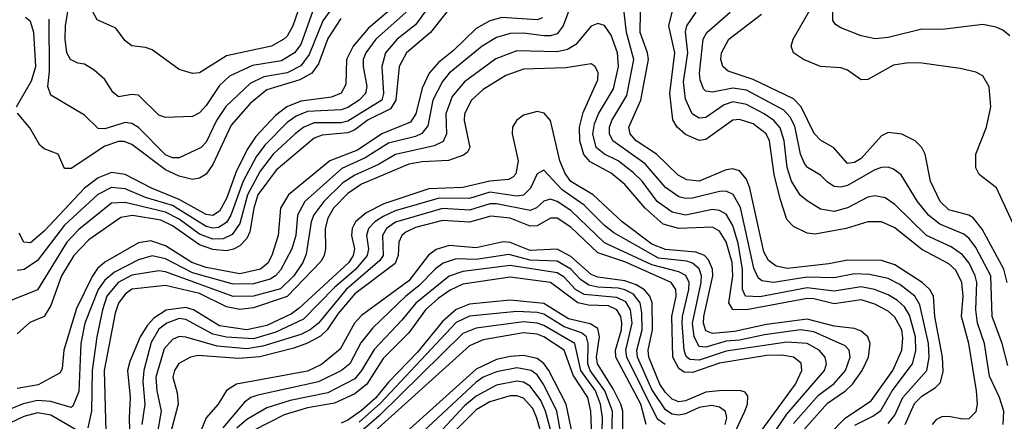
# Model space of a CAD drawing. Header units: inches. Extents: x 501365 to 657855, y 482276 to 547543.
# Tile 268 of 656: x 586798 to 589714, y 491020 to 492208. Entities that reach past the tile are written whole.
import ezdxf

# ---------------------------------------------------------------- set-up
doc = ezdxf.new("R2010")
doc.units = ezdxf.units.IN
doc.header["$MEASUREMENT"] = 0
doc.layers.add('A5489', color=7, linetype='Continuous')

msp = doc.modelspace()

# ---------------------------------------------------------------- linework, layer by layer
at = {"layer": 'A5489', "color": 5}
for points, elevation in [([(588039.9, 492290), (587970, 492192.5), (587915.8, 492150), (587881.4, 492110), (587870.6, 492070), (587875.7, 491990), (587870, 491970), (587770, 491908.3), (587750, 491903.1), (587670, 491903.2), (587638.9, 491890), (587613.9, 491870), (587548.3, 491810), (587510, 491760.1), (587472.7, 491690), (587450, 491604.9), (587427.2, 491572.8), (587400.4, 491559.6), (587370, 491558.6), (587330, 491573.9), (587270, 491617.5), (587230, 491638.6), (587110, 491667.5), (587070, 491664.9), (586973, 491587), (586936.9, 491550), (586850, 491408.4), (586770, 491376.2)], 2260), ([(588092, 492270), (588014.7, 492170), (587943.7, 492110), (587921.3, 492070), (587911.9, 491970), (587895.5, 491944.5), (587830, 491911.3), (587790, 491882), (587770, 491873.6), (587693.7, 491866.3), (587670, 491857.8), (587556.9, 491763.1), (587503.5, 491690), (587491.5, 491650), (587479.3, 491580.7), (587470, 491561), (587450, 491539.1), (587431.4, 491528.6), (587410, 491524), (587370, 491528.2), (587330, 491541.8), (587250, 491598.5), (587215.3, 491615.3), (587131.5, 491628.5), (587097.7, 491622.3), (587003, 491557), (586958, 491510), (586921.5, 491450), (586890, 491361.9), (586870, 491330.3), (586827.7, 491312.3), (586790, 491278.2)], 2280), ([(587665.7, 492234.3), (587630, 492134.5), (587612, 492110), (587573.5, 492086.5), (587487.3, 492072.7), (587418.9, 492041.1), (587390, 492013.6), (587350, 491954.1), (587330, 491932.5), (587310, 491921.8), (587230, 491918.4), (587210, 491926), (587150, 491985.2), (587130, 491986.9), (587090, 491979.5), (587074, 491994), (587050, 492031.5), (587018.4, 492058.4), (586990, 492076.1), (586970, 492079.5), (586948.6, 492090), (586937.6, 492110), (586932.8, 492150), (586933.4, 492190), (586946.5, 492270)], 2140), ([(587638.8, 492281.2), (587607, 492190), (587590, 492159.2), (587579.6, 492150), (587543.2, 492130), (587410, 492100.7), (587330, 492050.5), (587310, 492048.4), (587270, 492061), (587190, 492119.1), (587170, 492126.1), (587130, 492130.7), (587110, 492146), (587082.8, 492182.8), (587027.4, 492207.4), (587013, 492233)], 2120), ([(589770, 491540.1), (589690.9, 491710.9), (589639.9, 491750), (589629.9, 491769.9), (589629.9, 491810), (589661.2, 491890), (589674.3, 491950), (589669.3, 492009.3), (589650, 492041.5), (589630, 492053), (589583.6, 492063.6), (589470, 492079.4), (589430, 492080.6), (589386.1, 492073.9), (589310, 492031.5), (589290, 492030.5), (589250, 492059), (589230, 492065.3), (589170, 492069.3), (589119.2, 492090), (589089.8, 492110), (589082.7, 492130), (589088.8, 492150), (589156.4, 492270)], 2180), ([(588430, 492251.3), (588407.7, 492190), (588390, 492166.4), (588370, 492159.9), (588350, 492160), (588290, 492167.8), (588250, 492167.5), (588210, 492155.8), (588167.2, 492130), (588070.1, 492050), (588050, 492025.3), (588021.8, 491970), (588006.1, 491893.9), (587988.8, 491871.2), (587970, 491862.3), (587890, 491842.8), (587820.9, 491799.1), (587752.3, 491767.7), (587642.4, 491670), (587620.4, 491630), (587615.8, 491570), (587603.5, 491530), (587570, 491467.3), (587555.5, 491450), (587539.7, 491440.3), (587490, 491426.8), (587430, 491425.5), (587310, 491459.4), (587230, 491500.1), (587190, 491509.5), (587150, 491497.3), (587078.6, 491461.4), (587050, 491437.5), (587030.1, 491409.9), (586990.3, 491310), (586978.6, 491250), (586972.4, 491107.6), (586955.2, 491064.8), (586950, 491060.4), (586890, 491078.7), (586850, 491081.1), (586808.5, 491071.5), (586770, 491055.8)], 2340), ([(587942.4, 492230), (587852.4, 492150), (587822.6, 492110), (587815.1, 492090), (587814.6, 492070), (587826.1, 492010), (587822.1, 491990), (587803.4, 491970), (587770, 491948.5), (587750, 491941.5), (587650, 491936.2), (587616.9, 491923.1), (587590, 491903.8), (587523.4, 491836.6), (587497.8, 491802.2), (587459.4, 491730), (587423.5, 491630), (587410, 491607.7), (587387, 491593), (587370, 491590.9), (587350, 491596), (587250, 491657.9), (587170, 491681.8), (587110, 491707.9), (587070, 491711.5), (587028.8, 491691.2), (586930, 491600.1), (586850, 491495.7), (586810.6, 491469.4), (586790, 491466.3)], 2240), ([(587910, 492250), (587830, 492182.2), (587785.7, 492130), (587766.1, 492090), (587763.7, 492016.3), (587749.4, 491990.6), (587721.5, 491978.5), (587630, 491966.6), (587589, 491950), (587555, 491925), (587497.2, 491862.8), (587473.1, 491826.9), (587439.5, 491760.6), (587410, 491679.3), (587390, 491641.6), (587370, 491629.1), (587350, 491631.4), (587270, 491676.3), (587188.3, 491710), (587110, 491750.2), (587070, 491755.8), (587030, 491740.1), (586990, 491709.7), (586870, 491582.6), (586830, 491548), (586809.9, 491549.9), (586796.5, 491576.5)], 2220), ([(587729, 492251), (587695.5, 492204.5), (587655.4, 492104.6), (587630, 492071.6), (587590, 492050.7), (587521.1, 492038.9), (587480.4, 492019.6), (587408.3, 491951.7), (587381, 491910), (587350, 491846), (587335.6, 491830), (587270, 491798.9), (587250, 491799.3), (587230, 491807.9), (587150, 491889.2), (587130, 491900.6), (587110, 491903.6), (587050, 491885), (587030, 491885.7), (586990, 491925.8), (586890, 491984.8), (586880.6, 492010), (586885.7, 492054.3), (586885.5, 492210)], 2160), ([(589370, 491013.7), (589390, 491038.3), (589413.5, 491090), (589484.4, 491170), (589491.5, 491208.5), (589489.1, 491250), (589463.9, 491363.9), (589448.7, 491390), (589404.6, 491424.6), (589370, 491441.9), (589314.3, 491454.3), (589270, 491456.5), (589210, 491444.2), (589130, 491446.7), (589030.2, 491430.2), (588995.6, 491435.6), (588984.7, 491444.7), (588972.5, 491472.5), (588932.5, 491652.5), (588911, 491691), (588890, 491700.4), (588870, 491699.9), (588790, 491679.6), (588770, 491678.7), (588750, 491684), (588710, 491711.7), (588650, 491781.5), (588554.3, 491850), (588544.5, 491870), (588545, 491890), (588551.8, 491910), (588596.1, 491983.9), (588616.9, 492090), (588594.5, 492170), (588587.6, 492230)], 2340), ([(589420.5, 491010), (589447.7, 491072.3), (589470, 491094.5), (589510, 491119.4), (589525, 491135), (589532.5, 491167.5), (589530.6, 491209.4), (589508.1, 491330), (589504.6, 491390), (589493, 491410), (589470.4, 491430.4), (589390, 491482.4), (589350, 491495.2), (589250, 491496.9), (589194.2, 491485.8), (589072.3, 491472.3), (589038.4, 491478.4), (589015.8, 491495.8), (589001.3, 491521.3), (588960.5, 491710), (588950, 491736.4), (588930, 491760.8), (588910, 491766.7), (588890, 491764), (588810, 491730.5), (588774.1, 491734.1), (588747.9, 491747.9), (588683.5, 491810), (588623.6, 491850), (588606.1, 491870), (588601.6, 491890), (588637.1, 491970), (588659.7, 492090), (588657.6, 492110), (588635.7, 492170), (588636.7, 492230)], 2320), ([(589500.8, 491010), (589514.2, 491025.8), (589530, 491034), (589550, 491035.3), (589590, 491027.1), (589610, 491028.3), (589630.9, 491049.1), (589634.9, 491070), (589632, 491110), (589609.1, 491250), (589587.6, 491330), (589592.1, 491390), (589588.3, 491430), (589570, 491466.5), (589550, 491485.2), (589470, 491527.6), (589390, 491592.1), (589350, 491609.9), (589310, 491610.3), (589245.8, 491590), (589153.4, 491573.4), (589130, 491576.6), (589090, 491595.9), (589070, 491617.3), (589050, 491678), (589032.7, 491750), (589018.9, 491850), (589008.3, 491870), (588970, 491899.7), (588930, 491913), (588910, 491911.2), (588830, 491853.9), (588810, 491850.9), (588770, 491868.6), (588744.8, 491890), (588732.2, 491912.2), (588723.4, 491990), (588738.1, 492110), (588720.5, 492190), (588730, 492230)], 2280), ([(589710.8, 491010), (589712.6, 491050), (589699.5, 491090), (589670, 491153.5), (589655.3, 491250), (589634.8, 491310), (589630, 491350), (589632.2, 491430), (589628.1, 491450), (589610, 491487.4), (589590, 491512.5), (589556.1, 491536.1), (589483.3, 491570), (589390, 491661.2), (589361.2, 491681.2), (589330, 491687.2), (589310, 491682.9), (589250, 491651.4), (589210, 491640.1), (589170, 491647.2), (589130, 491672), (589109, 491689), (589083.2, 491730), (589071.1, 491771.1), (589062.4, 491850), (589050, 491887.9), (589031.8, 491910), (589003.1, 491930), (588950, 491957.2), (588910, 491965), (588883.9, 491956.1), (588830, 491918.9), (588810, 491916.8), (588789.8, 491929.8), (588770, 491972.5), (588764.1, 492024.1), (588776.6, 492110), (588770, 492172), (588773.6, 492190), (588801.5, 492230)], 2260), ([(589724.8, 491184.8), (589707.2, 491250), (589678.2, 491330), (589674, 491450), (589630, 491533.8), (589610, 491560.3), (589593.7, 491573.7), (589522.8, 491602.8), (589490, 491628.5), (589457.1, 491670), (589408.7, 491748.7), (589385.8, 491765.8), (589370, 491771.3), (589350, 491771.2), (589330, 491764), (589250, 491717.9), (589230, 491712.9), (589210, 491714.7), (589190, 491727), (589170, 491747.7), (589131.2, 491771.2), (589122.6, 491782.6), (589110.2, 491810.2), (589093.3, 491893.3), (589079.9, 491919.9), (589060.6, 491940.6), (588950, 491999.1), (588910, 492005.7), (588850, 491993.7), (588830, 491996.7), (588823.5, 492003.5), (588812.7, 492030), (588810.8, 492050), (588822.3, 492150), (588832.7, 492170), (588902.1, 492230)], 2240), ([(589730, 492160.7), (589710, 492177.3), (589690, 492186.1), (589650, 492194.1), (589530, 492179.1), (589470, 492180.4), (589370, 492155.3), (589331.9, 492151.9), (589290, 492160.6), (589230, 492183.9), (589213.7, 492193.7), (589205.7, 492205.7), (589206, 492230)], 2160), ([(586788.4, 491950), (586832.9, 492027.1), (586845.6, 492070), (586840, 492170), (586830, 492202.6), (586815, 492215)], 2180), ([(588346.5, 492213.5), (588330, 492208), (588225.7, 492214.3), (588190, 492204.6), (588150, 492181.6), (588082.9, 492117.1), (588038.3, 492081.7), (588010.9, 492050), (587990, 492005.4), (587970.7, 491929.3), (587955.1, 491904.9), (587870, 491870.4), (587797.9, 491822.1), (587716.2, 491790), (587594.1, 491690), (587569.8, 491650), (587563.7, 491570), (587544.7, 491510), (587532.5, 491487.5), (587510.5, 491470), (587450, 491455.9), (587350, 491474.6), (587307.3, 491490), (587230, 491538.5), (587186.5, 491553.5), (587150, 491547.9), (587050, 491490.2), (587028.4, 491471.6), (587012, 491448), (586966.1, 491353.9), (586928.8, 491230), (586923.6, 491176.4), (586917.2, 491162.8), (586852.1, 491127.9), (586790, 491117.2)], 2320), ([(587748.5, 492211.5), (587710, 492152.3), (587682.6, 492077.4), (587663, 492050), (587627, 492030), (587530, 492000.5), (587480.3, 491959.7), (587423.9, 491896.1), (587370, 491779.5), (587350, 491751.2), (587330, 491738.8), (587310, 491735.3), (587270, 491744.9), (587230, 491763.9), (587130, 491838.8), (587107.6, 491847.6), (587090, 491847.9), (587050, 491834.2), (586950, 491767.3), (586930, 491767.3), (586911.6, 491810), (586870, 491826), (586857.2, 491837.2), (586828.1, 491888.1), (586791.7, 491931.7)], 2180), ([(589722.3, 491430), (589712.5, 491470), (589648.1, 491588.1), (589621.8, 491621.8), (589609.2, 491629.2), (589550, 491645.7), (589523.8, 491670), (589495.4, 491730), (589479.1, 491810), (589469.5, 491829.5), (589450, 491849.9), (589410, 491869.3), (589370, 491874), (589350, 491864.3), (589290, 491797), (589270, 491785.4), (589250, 491782.1), (589209.3, 491829.3), (589170, 491851.5), (589151.1, 491871.1), (589112, 491950), (589090, 491974.2), (588970, 492031), (588895.9, 492055.9), (588879.9, 492070), (588874.1, 492090), (588876, 492110), (588898.2, 492150), (588995.2, 492224.8)], 2220), ([(589271.4, 491008.6), (589324.9, 491035.1), (589347.9, 491052.1), (589382.3, 491110), (589441.6, 491190), (589452.1, 491227.9), (589450.7, 491270), (589433.3, 491333.3), (589418.3, 491358.3), (589397.3, 491377.3), (589370, 491393.6), (589329.5, 491409.5), (589290, 491418), (589210, 491404.4), (589130, 491414.3), (588990, 491388.1), (588947.7, 491390), (588938.5, 491410), (588938.7, 491470), (588925.6, 491545.6), (588910, 491598.8), (588890, 491632.7), (588870, 491643.6), (588850, 491646.2), (588770, 491630), (588730, 491638.3), (588686.2, 491670), (588641, 491730), (588615.3, 491755.3), (588570.5, 491790.5), (588529.5, 491810), (588505.6, 491830), (588495.5, 491870), (588500.3, 491899.7), (588512.2, 491930), (588556.7, 492003.3), (588571.7, 492070), (588568, 492110), (588550, 492162.4), (588530, 492191), (588510, 492196.9), (588490, 492189.2), (588445.2, 492134.8), (588420.4, 492119.6), (588390, 492113.4), (588270, 492116.1), (588208, 492092), (588115.5, 492024.5), (588079, 491981), (588059.7, 491930), (588061.4, 491870), (588051.9, 491848.1), (588025.5, 491834.5), (587911, 491809), (587860.2, 491779.8), (587790, 491748), (587754.9, 491725.1), (587698.1, 491670), (587668.9, 491631.1), (587661, 491610), (587645.8, 491514.2), (587636.3, 491490), (587609.6, 491450), (587570, 491412.1), (587490, 491389.8), (587430, 491388.8), (587230, 491461.7), (587210, 491464.9), (587130, 491452.2), (587089.7, 491430.3), (587055.4, 491390), (587042.9, 491350), (587026, 491270), (587012.8, 491170), (587010.5, 491050), (586999.9, 491000.1)], 2360), ([(589137.6, 490922.4), (589243.3, 491030), (589319.6, 491080.5), (589383.7, 491170), (589410.8, 491230), (589413.7, 491266.3), (589410, 491290), (589390, 491327.9), (589370, 491345.6), (589330, 491366.8), (589290, 491379), (589210, 491367.8), (589150, 491382.4), (589130, 491382.8), (588950, 491349.2), (588910, 491350.6), (588897.7, 491370), (588910, 491450), (588907.7, 491490), (588890.5, 491550.5), (588870, 491582.7), (588850, 491594.4), (588750.1, 491590.1), (588703.1, 491603.1), (588650.5, 491650), (588590, 491720.9), (588550, 491754.3), (588487, 491787), (588469, 491809), (588456.9, 491850), (588455.7, 491890), (588466.8, 491933.2), (588510.3, 492030), (588510.9, 492050.9), (588502.5, 492070), (588490, 492077.7), (588414.8, 492065.2), (588290, 492062), (588237.4, 492042.6), (588170, 492001.3), (588136.3, 491970), (588115.3, 491930), (588113.8, 491910), (588131.2, 491830), (588123.8, 491816.2), (588112.6, 491807.4), (588068.1, 491791.9), (587990, 491787.4), (587950, 491780.3), (587810, 491721), (587770, 491694.1), (587727.5, 491650), (587710, 491620.8), (587702.2, 491590), (587703, 491530), (587699.6, 491510), (587690, 491493), (587590, 491388.6), (587490, 491355.8), (587450, 491350.5), (587410, 491358.7), (587330, 491398.2), (587230, 491421.1), (587130, 491410.7), (587110, 491395.5), (587090.8, 491369.2), (587080.1, 491339.8), (587048.3, 491170), (587052.4, 490990)], 2380), ([(589090, 490959.8), (589190, 491073.4), (589243.4, 491110), (589264.8, 491130), (589292.7, 491170), (589312.1, 491210), (589316.9, 491250), (589309.5, 491270), (589290, 491286.7), (589270, 491294.2), (589210, 491300.8), (589130, 491322.1), (589010, 491306.3), (588914.6, 491285.4), (588850, 491279.5), (588830, 491287.1), (588823, 491310), (588823.8, 491330), (588851.1, 491450), (588849.8, 491470), (588837.6, 491497.6), (588825.5, 491510), (588800.5, 491520.6), (588710, 491527.6), (588670, 491544.1), (588582.5, 491610), (588496.4, 491690), (588430, 491729.7), (588413, 491753), (588397.9, 491790), (588369.9, 491909.9), (588351.5, 491931.5), (588330, 491936.3), (588290, 491925.1), (588269, 491910), (588257.4, 491890), (588256.3, 491870), (588274.3, 491790), (588267.6, 491752.4), (588258.3, 491741.7), (588245.2, 491734.8), (588190, 491730.2), (588110, 491712), (588010, 491707.8), (587876.3, 491663.7), (587823.8, 491636.2), (587792.5, 491610), (587782.8, 491590), (587780.1, 491570), (587788.9, 491530), (587785.7, 491510), (587772.3, 491490), (587625.7, 491354.3), (587602.3, 491337.7), (587530, 491302.8), (587470, 491290.8), (587390, 491302.6), (587312.2, 491350), (587290, 491356.1), (587231.7, 491348.3), (587195.1, 491324.9), (587176, 491304), (587155, 491270), (587123.6, 491196.4), (587117.2, 491170), (587125.2, 491090), (587121.5, 491030), (587127, 490850)], 2420), ([(589090, 491012.8), (589163.4, 491096.6), (589210, 491132), (589243.5, 491170), (589257.9, 491210), (589254.9, 491230), (589243.1, 491243.1), (589150, 491284.8), (589110, 491290.4), (589004.1, 491275.9), (588930, 491259.8), (588890, 491256.8), (588830, 491239.2), (588810, 491241.2), (588795, 491270), (588790.4, 491310), (588816.6, 491430), (588816.7, 491450), (588810, 491470.8), (588790, 491487.7), (588773.4, 491493.4), (588690, 491502.5), (588557.7, 491577.7), (588530, 491599.2), (588470, 491658.9), (588404.6, 491704.6), (588350, 491763), (588330, 491752.3), (588310.2, 491709.8), (588290, 491688.7), (588270, 491686.1), (588190, 491697.9), (588130, 491678.9), (588040.1, 491679.9), (587910, 491642.1), (587873.8, 491626.2), (587849.2, 491610), (587830.9, 491590), (587824.6, 491570), (587831.3, 491530), (587827, 491510), (587793.5, 491470), (587730, 491415.9), (587638.1, 491321.9), (587556.5, 491283.5), (587490, 491264), (587410, 491268.4), (587370, 491277.8), (587290, 491321.1), (587270, 491323.6), (587233.3, 491310), (587210, 491292.1), (587187.5, 491252.5), (587165, 491170), (587162.9, 491137.1), (587168.4, 491070), (587159.6, 491010)], 2440), ([(589021, 490970), (589070, 491040.8), (589181, 491170), (589187.7, 491190), (589183.4, 491210), (589165.6, 491230), (589129.6, 491249.6), (589070, 491253.5), (588890, 491227.1), (588810, 491200.6), (588782.7, 491202.7), (588771.8, 491211.8), (588766, 491230), (588759.5, 491310), (588760.4, 491330), (588779.9, 491410), (588780.1, 491430), (588771.1, 491451.1), (588750, 491462.2), (588670, 491482.5), (588530, 491548.1), (588430, 491643.5), (588390, 491669.7), (588370, 491676.7), (588350, 491670.7), (588328.5, 491651.5), (588310, 491643.9), (588210, 491663.3), (588190, 491663.4), (588130, 491644.2), (588050, 491649.8), (587910.9, 491609.1), (587884.6, 491590), (587872.6, 491570), (587873.9, 491510), (587864.2, 491495.8), (587764.2, 491410), (587682.9, 491310), (587658.4, 491290), (587630, 491276.7), (587517.9, 491242.1), (587470, 491234.6), (587382.5, 491242.5), (587290, 491269), (587270, 491270.9), (587250, 491262), (587226, 491234), (587201.2, 491150), (587204.1, 491110), (587216.8, 491050), (587203.7, 490976.3)], 2460), ([(588992.6, 490990), (589096, 491130), (589114.2, 491170), (589112.2, 491192.2), (589089.8, 491210), (589055.1, 491215.1), (589010, 491214.8), (588870, 491191.4), (588790, 491164.3), (588765.4, 491165.4), (588750, 491175.5), (588732.4, 491210), (588729.5, 491330), (588741.6, 491390), (588740.6, 491410), (588727.2, 491430), (588590, 491491.5), (588510, 491518.1), (588430, 491594.2), (588390, 491621), (588370, 491620.4), (588330, 491597.7), (588310, 491597.4), (588250, 491620.7), (588193.6, 491626.4), (588130, 491609.4), (588050, 491613.7), (587970, 491593.5), (587941.1, 491578.9), (587929.7, 491570), (587920.6, 491550), (587918.8, 491510), (587910, 491486.7), (587790, 491396.6), (587741, 491339), (587708.8, 491290), (587688.5, 491271.5), (587650, 491251.4), (587610, 491236.3), (587509.3, 491210.7), (587446, 491206), (587326, 491214), (587303.8, 491210), (587269, 491191), (587255.9, 491170), (587251, 491150), (587264.4, 491104.4), (587267.4, 491070), (587240.1, 490970)], 2480), ([(588880.4, 490910), (588945.8, 491050), (588953.5, 491070), (588954.5, 491094.5), (588946, 491106), (588931, 491111), (588869.7, 491109.7), (588830, 491105.6), (588770, 491080.5), (588750, 491077.6), (588730, 491085.2), (588710, 491104.7), (588693.8, 491130), (588661.5, 491210), (588659.5, 491230), (588672.1, 491290), (588671.2, 491370), (588664, 491390), (588648.3, 491408.3), (588623.4, 491423.4), (588590, 491435.7), (588510, 491446.4), (588490, 491453.9), (588430, 491507.3), (588390, 491529.4), (588310, 491525.1), (588250, 491548.5), (588230, 491551.1), (588150, 491533), (588070, 491539.5), (588031.5, 491528.5), (588008.8, 491511.2), (587950, 491435.6), (587810, 491332.5), (587789.2, 491310), (587746.9, 491233.1), (587691.7, 491188.3), (587650, 491167.6), (587439.6, 491130), (587410, 491111), (587385.9, 491070), (587350.5, 491030), (587325.8, 490970)], 2520), ([(588887.5, 491010), (588891.9, 491030), (588888.5, 491048.5), (588870, 491061.8), (588846.7, 491066.7), (588810, 491060.7), (588770, 491042.1), (588750, 491038), (588730, 491040.4), (588710, 491053.4), (588670, 491113.8), (588628, 491210), (588625.1, 491230), (588641.5, 491290), (588640.5, 491340.5), (588635.6, 491370), (588615.5, 491395.5), (588590, 491408.8), (588570, 491413.3), (588510, 491416.6), (588483, 491423), (588458.9, 491438.9), (588430, 491470), (588390, 491493.2), (588310, 491496.7), (588246.3, 491513.7), (588150, 491498.3), (588090, 491500.9), (588052, 491488), (588028.9, 491471.1), (587979.7, 491420.3), (587941.1, 491390), (587843.8, 491296.2), (587808.3, 491251.7), (587775.2, 491190), (587751.3, 491170), (587683.2, 491136.8), (587502.6, 491097.4), (587482.7, 491090), (587463.8, 491076.2), (587399.6, 491000.4)], 2540), ([(588709.1, 491010), (588686.4, 491026.4), (588595.5, 491210), (588592.8, 491230), (588611.8, 491310), (588606.6, 491350), (588592.9, 491372.9), (588566.4, 491386.4), (588470, 491394.7), (588443.7, 491410), (588410, 491445.9), (588390, 491459.1), (588250, 491480.4), (588110, 491462.6), (588070, 491449.3), (587970.7, 491369.3), (587930, 491319.3), (587847.5, 491232.6), (587810, 491170), (587790, 491145.2), (587710, 491104.4), (587598.7, 491081.3), (587530, 491059.4), (587470, 491024.7), (587440.4, 490999.6)], 2560), ([(588652.9, 491010), (588637.8, 491070), (588563.4, 491210), (588562.8, 491230), (588579.7, 491290), (588581.1, 491310), (588578, 491330), (588566.8, 491350), (588541.6, 491361.6), (588482.9, 491362.9), (588450.4, 491370.4), (588370, 491430.3), (588250, 491446.7), (588110, 491426), (588072.4, 491407.6), (588037.3, 491382.7), (587999.8, 491350), (587950, 491281.9), (587874.6, 491205.4), (587825.7, 491130), (587790, 491101.3), (587730, 491073), (587650, 491059.7), (587581.3, 491038.7), (587490, 490992.9)], 2580), ([(588583.9, 490990), (588583.8, 491050), (588577.9, 491070), (588555.9, 491115.9), (588508.6, 491190), (588505.8, 491210), (588514.9, 491270), (588510, 491294.4), (588487.7, 491307.7), (588423.2, 491323.2), (588350, 491367.9), (588250, 491378.6), (588130, 491366), (588090, 491350.6), (588050, 491314.9), (587975.6, 491224.4), (587890, 491136), (587851.9, 491088.1), (587810, 491052.1), (587770, 491023.4), (587750, 491014.7)], 2620), ([(588551.5, 490970), (588553.2, 491050), (588530.7, 491110), (588487.8, 491170), (588480.5, 491190), (588481.1, 491250), (588476.5, 491270), (588461.4, 491281.4), (588410, 491299.1), (588350, 491336.4), (588330, 491341.7), (588270, 491345), (588130, 491330.9), (588090, 491311.6), (587866.8, 491073.2), (587803.3, 491016.7)], 2640), ([(588522.4, 490950), (588523.9, 491030), (588518.1, 491070), (588502.7, 491110), (588459.4, 491170), (588441.7, 491250), (588350, 491303.6), (588330, 491310.6), (588290, 491313.6), (588150, 491295.8), (588110, 491280), (587863, 491037), (587809.6, 490990.4)], 2660), ([(588493.6, 490950), (588489.6, 491050), (588480.6, 491090), (588436.7, 491156.7), (588410.8, 491230), (588350, 491269.6), (588330, 491277.5), (588290, 491282), (588170, 491260.8), (588130, 491243.4), (587839, 490981)], 2680), ([(588450.2, 490910), (588416.6, 491070), (588364.7, 491170), (588350.6, 491190.6), (588330, 491205.3), (588290, 491214.1), (588250, 491211.3), (588210, 491202.3), (588150, 491174.1), (587922.9, 490970)], 2720), ([(588399.8, 490990), (588389.1, 491050), (588350, 491127.5), (588330, 491157.3), (588312.9, 491170), (588270, 491177.9), (588210, 491166.5), (588170.5, 491150), (588150, 491135.7), (587949.8, 490950)], 2740), ([(588396.7, 490896.7), (588355.5, 491050), (588341.2, 491081.2), (588310, 491123.5), (588290, 491135.4), (588270, 491138.9), (588210, 491126.9), (588150, 491094.4), (588114.9, 491065.1), (588050, 490995)], 2760), ([(588368.9, 490890), (588329.2, 491029.2), (588317.2, 491057.2), (588290, 491088.4), (588270, 491095.4), (588250, 491095.5), (588190, 491077.3), (588150, 491053.7), (588010, 490913)], 2780), ([(586970, 490991.7), (586890, 491037.8), (586850, 491045.1), (586810, 491034.3), (586750, 491005.7)], 2360)]:
    msp.add_lwpolyline(points, dxfattribs=dict(at, elevation=elevation))

doc.saveas('drawing.dxf')
